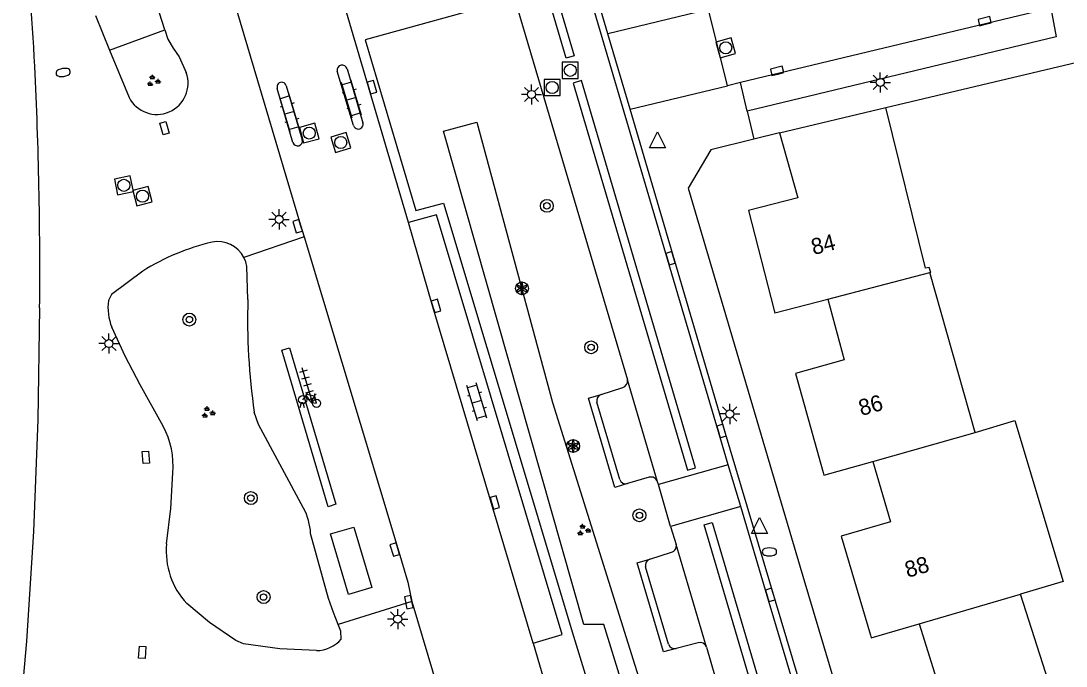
# Model space of a CAD drawing. Extents: x 125000 to 129004, y 397500 to 399008.
# Drawn here: x 126911.6 to 126976.6, y 398735 to 398775.1 of the extents above; entities that cross this region are included whole.
import ezdxf

# ---------------------------------------------------------------- set-up
doc = ezdxf.new("R2010")
doc.units = 0
for name, color, linetype in [('gg-afsc-muur', 7, 'Continuous'), ('gg-anno-huisnummerreeks BGT', 7, 'Continuous'), ('gg-bbg-abri', 7, 'Continuous'), ('gg-bbg-gedigitaliseerde bebouwing', 7, 'Continuous'), ('gg-bbg-hoofdgebouw', 7, 'Continuous'), ('gg-bbg-tussenscheiding', 7, 'Continuous'), ('gg-knt-verharding', 7, 'Continuous'), ('gg-knt-verharding nz', 7, 'Continuous'), ('gt-grn-groengrens', 7, 'Continuous'), ('gt-grn-weggrens', 7, 'Continuous'), ('gt-symb-boom', 7, 'Continuous'), ('gt-symb-brandkraan', 7, 'Continuous'), ('gt-symb-fietsenrek', 7, 'Continuous'), ('gt-symb-groenvak', 7, 'Continuous'), ('gt-symb-klinker verharding', 7, 'Continuous'), ('gt-symb-kolk', 7, 'Continuous'), ('gt-symb-kolk center center', 7, 'Continuous'), ('gt-symb-lichtmast', 7, 'Continuous'), ('gt-symb-rioolschacht', 7, 'Continuous'), ('gt-symb-solitaire heester', 7, 'Continuous'), ('gt-symb-tegel verharding', 7, 'Continuous'), ('gt-symb-waterafsluiter', 7, 'Continuous')]:
    doc.layers.add(name, color=color, linetype=linetype)

# ---------------------------------------------------------------- blocks, each defined once
blk = doc.blocks.new('gt0-LMAST')
at = {"layer": 'gt-symb-lichtmast'}
for p, q in [((-0.182, 0.173), (-0.447, 0.438)), ((-0.005, 0.246), (-0.005, 0.621)), ((0.172, 0.173), (0.437, 0.438)), ((-0.255, -0.004), (-0.63, -0.004)), ((-0.182, -0.181), (-0.447, -0.446)), ((-0.005, -0.254), (-0.005, -0.629)), ((0.437, -0.446), (0.172, -0.181)), ((0.245, -0.004), (0.62, -0.004))]:
    blk.add_line(p, q, dxfattribs=at)
blk.add_circle((-0.005, -0.004), 0.25, dxfattribs=at)
blk = doc.blocks.new('gt0-KOLK')
at = {"layer": 'gt-symb-kolk'}
blk.add_lwpolyline([(0, 0), (0.375, 0), (0.375, 0.4), (-0.375, 0.4), (-0.375, 0), (0, 0)], dxfattribs=at)
blk = doc.blocks.new('gt0-RS')
at = {"layer": 'gt-symb-rioolschacht'}
blk.add_lwpolyline([(-0.5, -0.5), (0.5, -0.5), (0.5, 0.5), (-0.5, 0.5)], close=True, dxfattribs=at)
blk.add_circle((0, 0), 0.375, dxfattribs=at)
blk = doc.blocks.new('gt0-BOOM')
at = {"layer": 'gt-symb-boom'}
for radius in [0.4, 0.2]:
    blk.add_circle((0, 0), radius, dxfattribs=at)
blk = doc.blocks.new('gt0-WAFSL')
at = {"layer": 'gt-symb-waterafsluiter'}
for p, q in [((-0.5, -0.333), (0, 0.667)), ((0, 0.667), (0.5, -0.333)), ((0.5, -0.333), (-0.5, -0.333))]:
    blk.add_line(p, q, dxfattribs=at)
blk = doc.blocks.new('gt0-FREK')
at = {"layer": 'gt-symb-fietsenrek'}
for p, q in [((0.259, 0.762), (0.294, 0.823)), ((0.54, 0.335), (0.259, 0.762)), ((0.294, 0.823), (0.767, 0.714)), ((0.767, 0.714), (0.54, 0.335)), ((0.757, 0.841), (0.866, 0.816)), ((0.767, 0.714), (0.84, 0.822)), ((0.895, 0.252), (0.767, 0.714))]:
    blk.add_line(p, q, dxfattribs=at)
for points in [[(0.036, 0.476), (0.228, 0.708), (0.259, 0.762)], [(0.294, 0.823), (0.36, 0.937), (0.452, 0.935)], [(-0.124, 0), (-0.047, 0.312), (0.053, 0.312), (0.12, 0)], [(0.54, 0.335), (0.555, 0.305), (0.895, 0.252)]]:
    blk.add_lwpolyline(points, dxfattribs=at)
for centre in [(0.036, 0.476), (0.895, 0.252)]:
    blk.add_circle(centre, 0.252, dxfattribs=at)
blk = doc.blocks.new('gt0-TEG1')
at = {"layer": 'gt-symb-tegel verharding'}
for p, q in [((-1.125, 0), (1.125, 0)), ((-0.9, -0.25), (-0.9, 0.25)), ((-0.45, -0.25), (-0.45, 0.25)), ((0, -0.25), (0, 0.25)), ((0.45, -0.25), (0.45, 0.25)), ((0.9, -0.25), (0.9, 0.25))]:
    blk.add_line(p, q, dxfattribs=at)
blk = doc.blocks.new('gt0-KL1')
at = {"layer": 'gt-symb-klinker verharding'}
for p, q in [((-1.15, 0.3), (1.15, 0.3)), ((-1, -0.3), (-1, 0.3)), ((-0.5, 0.3), (-0.5, 0.45)), ((0, -0.3), (0, 0.3)), ((0.5, 0.3), (0.5, 0.45)), ((1, -0.3), (1, 0.3)), ((-1.15, -0.3), (1.15, -0.3)), ((-0.5, -0.45), (-0.5, -0.3)), ((0.5, -0.45), (0.5, -0.3))]:
    blk.add_line(p, q, dxfattribs=at)
blk = doc.blocks.new('gt0-SH')
at = {"layer": 'gt-symb-solitaire heester'}
blk.add_circle((0, 0), 0.4, dxfattribs=at)
for centre, start, end in [((-0.346, 0.2), 270, 30), ((-0.346, -0.2), 330, 90), ((0, 0.4), 210, 330), ((0.346, 0.2), 150, 270), ((0.346, -0.2), 90, 210), ((0, -0.4), 30, 150)]:
    blk.add_arc(centre, 0.4, start, end, dxfattribs=at)
blk = doc.blocks.new('gt0-GRVAK')
at = {"layer": 'gt-symb-groenvak'}
for p, q in [((-0.11, 0.189), (-0.228, 0.24)), ((-0.182, 0.153), (0.088, 0.153)), ((-0.091, 0.211), (-0.156, 0.322)), ((-0.047, 0.214), (-0.047, 0.393)), ((-0.004, 0.211), (0.061, 0.322)), ((0.015, 0.189), (0.133, 0.24)), ((0.262, -0.052), (0.197, 0.059)), ((0.305, -0.049), (0.305, 0.13)), ((0.349, -0.052), (0.414, 0.059)), ((-0.245, -0.228), (-0.363, -0.177)), ((-0.318, -0.264), (-0.047, -0.264)), ((-0.226, -0.206), (-0.291, -0.095)), ((-0.183, -0.203), (-0.183, -0.024)), ((-0.139, -0.206), (-0.074, -0.095)), ((-0.12, -0.228), (-0.002, -0.177)), ((0.243, -0.074), (0.125, -0.023)), ((0.17, -0.11), (0.441, -0.11)), ((0.368, -0.074), (0.486, -0.023))]:
    blk.add_line(p, q, dxfattribs=at)
blk = doc.blocks.new('gt0-BR')
at = {"layer": 'gt-symb-brandkraan'}
for centre, radius, start, end in [((-0.244, 0), 0.206, 107.56694, 252.43307), ((0.599, -2.664), 3, 106.89205, 107.56694), ((0, -0.691), 0.938, 73.10799, 106.89205), ((-0.599, -2.664), 3, 72.43309, 73.10799), ((0.244, 0), 0.206, 287.56695, 72.43309), ((0.599, 2.664), 3, 252.43307, 253.10797), ((0, 0.691), 0.938, 253.10797, 286.89206), ((-0.599, 2.664), 3, 286.89206, 287.56695)]:
    blk.add_arc(centre, radius, start, end, dxfattribs=at)
blk = doc.blocks.new('gt0-KOLKCC')
at = {"layer": 'gt-symb-kolk center center'}
blk.add_lwpolyline([(-0.375, 0.2), (0.375, 0.2), (0.375, -0.2), (-0.375, -0.2)], close=True, dxfattribs=at)

msp = doc.modelspace()

# ---------------------------------------------------------------- linework, layer by layer
at = {"layer": 'gg-afsc-muur'}
msp.add_line((126965.386, 398769.742), (126978.223, 398772.787), dxfattribs=at)
at = {"layer": 'gg-bbg-abri'}
msp.add_lwpolyline([(126930.871, 398743.273), (126932.318, 398743.688), (126933.435, 398739.922), (126931.997, 398739.495), (126930.871, 398743.273)], dxfattribs=at)
at = {"layer": 'gg-bbg-gedigitaliseerde bebouwing'}
msp.add_lwpolyline([(126970.935, 398749.554), (126973.409, 398750.295), (126976.398, 398740.312), (126973.752, 398739.52)], dxfattribs=at)
at = {"layer": 'gg-bbg-hoofdgebouw'}
for p, q in [((126958.775, 398768.168), (126965.386, 398769.742)), ((126970.935, 398749.554), (126968.112, 398759.488)), ((126976.857, 398729.845), (126973.752, 398739.52))]:
    msp.add_line(p, q, dxfattribs=at)
for points in [[(126968.138, 398759.631), (126968.084, 398759.809), (126967.853, 398759.756), (126965.386, 398769.742)], [(126958.775, 398768.168), (126959.912, 398764.137), (126956.853, 398763.343), (126958.446, 398757.141)], [(126968.112, 398759.488), (126968.182, 398759.489), (126968.138, 398759.631)], [(126958.446, 398757.141), (126958.486, 398756.987), (126961.769, 398757.831)], [(126961.769, 398757.831), (126962.792, 398754.067), (126959.776, 398753.23), (126961.485, 398747.069)], [(126961.485, 398747.069), (126961.528, 398746.915), (126964.573, 398747.76)], [(126964.573, 398747.76), (126965.671, 398744.017), (126962.611, 398743.115), (126964.424, 398736.966)], [(126964.424, 398736.966), (126964.469, 398736.813), (126967.464, 398737.682)], [(126967.464, 398737.682), (126968.623, 398733.968), (126965.617, 398733.025), (126967.532, 398726.921)]]:
    msp.add_lwpolyline(points, dxfattribs=at)
at = {"layer": 'gg-bbg-tussenscheiding'}
for p, q in [((126961.769, 398757.831), (126968.112, 398759.488)), ((126964.573, 398747.76), (126970.935, 398749.554)), ((126967.464, 398737.682), (126973.752, 398739.52))]:
    msp.add_line(p, q, dxfattribs=at)
at = {"layer": 'gg-knt-verharding'}
for p, q in [((126905.504, 398841.566), (126929.016, 398762.429)), ((126948.109, 398774.325), (126930.73, 398833.258)), ((126935.729, 398762.594), (126930.783, 398779.316)), ((126920.57, 398774.57), (126919.814, 398777.005)), ((126942.316, 398776.548), (126949.32, 398752.824)), ((126955.534, 398771.085), (126954.369, 398775.826)), ((126916.27, 398775.46), (126917.146, 398773.309)), ((126949.491, 398769.636), (126948.109, 398774.325)), ((126917.146, 398773.309), (126918.353, 398770.367)), ((126932.312, 398768.622), (126931.287, 398772.005)), ((126931.905, 398772.15), (126932.888, 398768.803)), ((126956.343, 398771.292), (126955.534, 398771.085)), ((126956.761, 398769.509), (126956.343, 398771.292)), ((126928.54, 398767.576), (126927.567, 398770.927)), ((126928.128, 398771.084), (126929.122, 398767.74)), ((126958.775, 398768.168), (126957.178, 398767.777)), ((126929.016, 398762.429), (126929.23, 398761.719)), ((126951.195, 398746.496), (126949.32, 398752.824)), ((126947.697, 398751.92), (126949.034, 398752.349)), ((126948.848, 398746.634), (126947.426, 398751.443)), ((126926.394, 398750.064), (126926.133, 398750.811)), ((126929.201, 398744.851), (126926.394, 398750.064)), ((126955.586, 398747.559), (126951.256, 398746.323)), ((126956.369, 398744.954), (126955.586, 398747.559)), ((126950.672, 398746.778), (126949.327, 398746.384)), ((126951.256, 398746.323), (126951.195, 398746.496)), ((126952.009, 398743.714), (126951.256, 398746.323)), ((126956.369, 398744.954), (126952.009, 398743.714)), ((126952.009, 398743.714), (126952.356, 398742.605)), ((126950.71, 398741.686), (126952.056, 398742.124)), ((126954.23, 398736.223), (126952.356, 398742.605)), ((126951.881, 398736.401), (126950.452, 398741.218)), ((126935.933, 398739.064), (126940.588, 398723.421)), ((126945.966, 398736.902), (126946.698, 398734.545)), ((126943.464, 398736.462), (126944.259, 398733.788)), ((126953.715, 398736.499), (126952.354, 398736.138)), ((126954.23, 398736.223), (126955.248, 398732.78))]:
    msp.add_line(p, q, dxfattribs=at)
for points in [[(126955.586, 398747.559), (126954.979, 398749.593), (126951.811, 398760.327), (126945.541, 398781.627), (126940.109, 398800.011), (126937.771, 398807.951)], [(126941.74, 398776.345), (126933.029, 398773.952), (126936.174, 398763.343), (126937.888, 398763.81), (126945.966, 398736.902)], [(126975.645, 398775.907), (126975.973, 398774.141), (126956.761, 398769.509)], [(126920.57, 398774.57), (126920.767, 398773.994), (126921.094, 398773.422), (126921.472, 398772.889), (126921.906, 398771.919)], [(126966.368, 398710.939), (126966.139, 398711.945), (126965.497, 398714.887), (126964.793, 398718.052), (126955.366, 398749.713), (126949.491, 398769.636)], [(126957.178, 398767.777), (126954.508, 398767.123), (126953.09, 398764.728)], [(126953.09, 398764.728), (126960.231, 398740.624), (126967.133, 398717.503)], [(126943.464, 398736.462), (126945.275, 398737.003), (126937.454, 398763.07), (126935.729, 398762.594)], [(126929.23, 398761.719), (126935.06, 398742.344), (126935.67, 398740.261), (126935.933, 398739.064)], [(126925.737, 398757.821), (126925.68, 398759.867), (126925.609, 398760.155), (126925.492, 398760.428)], [(126919.206, 398759.589), (126917.272, 398758.136), (126917.069, 398757.76)], [(126912.799, 398757.301), (126912.693, 398750.355), (126912.418, 398743.413), (126911.983, 398736.597), (126911.377, 398729.795), (126910.571, 398722.822), (126909.606, 398715.87), (126908.632, 398709.839), (126907.518, 398703.832), (126906.135, 398697.132), (126904.61, 398690.463)], [(126920.48, 398749.946), (126919.046, 398752.521), (126918.107, 398754.306), (126917.283, 398756.097)], [(126949.327, 398746.384), (126948.538, 398746.15), (126946.912, 398751.694), (126947.697, 398751.92)], [(126920.687, 398742.642), (126920.957, 398744.841), (126921.067, 398747.057)], [(126967.096, 398705.922), (126965.742, 398711.871), (126965.104, 398714.818), (126964.402, 398717.962), (126964.277, 398718.4), (126958.01, 398739.413), (126956.369, 398744.954)], [(126931.356, 398737.642), (126931.063, 398738.373), (126930.746, 398739.243), (126929.639, 398743.284)], [(126952.354, 398736.138), (126951.562, 398735.927), (126949.931, 398741.464), (126950.71, 398741.686)], [(126929.993, 398736.009), (126927.716, 398736.126), (126925.458, 398736.428), (126924.999, 398736.644), (126923.348, 398737.754), (126921.941, 398738.941)], [(126931.539, 398736.722), (126931.507, 398737.222), (126931.356, 398737.642)]]:
    msp.add_lwpolyline(points, dxfattribs=at)
for centre, radius, start, end in [((126538.186, 398751.141), 374.911, 3.23616, 6.13455), ((126649.705, 398759.546), 263.104, 359.51121, 2.77971), ((126920.08, 398771.257), 1.943, 207.27989, 19.91286), ((126931.598, 398772.07), 0.317, 14.68476, 191.72392), ((126927.843, 398771.02), 0.292, 12.66112, 198.60822), ((126932.6, 398768.712), 0.302, 197.43863, 17.45057), ((126928.829, 398767.664), 0.302, 196.99899, 14.47529), ((126926.944, 398747.091), 14.7, 103.48993, 121.76302), ((126923.857, 398759.57), 1.847, 27.67671, 100.66313), ((126920.471, 398757.353), 3.427, 173.17122, 201.49418), ((126965.971, 398756.578), 40.253, 178.22994, 188.23655), ((126948.924, 398752.739), 0.405, 285.7794, 12.11586), ((126947.812, 398751.539), 0.398, 106.84423, 193.951), ((126915.958, 398747.523), 5.13, 354.78829, 28.18224), ((126949.222, 398746.766), 0.396, 199.48837, 285.38966), ((126950.788, 398746.368), 0.426, 17.48159, 105.85159), ((126925.755, 398743.043), 3.891, 3.54857, 27.68438), ((126925.378, 398742.168), 4.715, 174.23564, 223.19993), ((126951.969, 398742.512), 0.398, 282.57718, 13.51919), ((126950.822, 398741.319), 0.384, 107.00627, 195.25941), ((126929.965, 398738.102), 2.094, 270.76854, 318.74883), ((126952.267, 398736.538), 0.409, 199.51554, 282.33412), ((126953.829, 398736.094), 0.421, 17.86378, 105.76052)]:
    msp.add_arc(centre, radius, start, end, dxfattribs=at)
at = {"layer": 'gg-knt-verharding nz'}
for p, q in [((126975.645, 398775.907), (126956.343, 398771.292)), ((126929.23, 398761.719), (126925.492, 398760.428)), ((126935.933, 398739.064), (126931.356, 398737.642))]:
    msp.add_line(p, q, dxfattribs=at)
for points in [[(126946.009, 398772.952), (126945.514, 398772.804), (126935.494, 398806.78), (126935.99, 398806.928), (126946.009, 398772.952)], [(126953.066, 398747.216), (126953.564, 398747.366), (126946.461, 398771.414), (126945.962, 398771.264), (126953.066, 398747.216)], [(126943.464, 398736.462), (126937.241, 398757.364), (126935.729, 398762.594)], [(126931.204, 398745.098), (126930.727, 398744.945), (126927.849, 398754.672), (126928.326, 398754.825), (126931.204, 398745.098)], [(126962.345, 398717.707), (126961.848, 398717.56), (126954.098, 398743.823), (126954.595, 398743.97), (126962.345, 398717.707)]]:
    msp.add_lwpolyline(points, dxfattribs=at)
at = {"layer": 'gt-grn-groengrens'}
msp.add_line((126917.146, 398773.309), (126920.57, 398774.57), dxfattribs=at)
msp.add_lwpolyline([(126937.887, 398768.285), (126939.969, 398768.843), (126944.67, 398751.429), (126952.823, 398725.385), (126955.078, 398715.466), (126953.378, 398714.992), (126950.274, 398725.826), (126951.401, 398726.163), (126947.852, 398737.64), (126946.626, 398737.64), (126937.887, 398768.285)], dxfattribs=at)
at = {"layer": 'gt-grn-weggrens'}
for p, q in [((126954.369, 398775.826), (126948.109, 398774.325)), ((126949.491, 398769.636), (126955.534, 398771.085)), ((126956.761, 398769.509), (126957.178, 398767.777))]:
    msp.add_line(p, q, dxfattribs=at)

# ---------------------------------------------------------------- block references
at = {"layer": 'gt-symb-boom'}
for p in [(126944.32, 398763.637), (126922.104, 398756.572), (126947.068, 398754.85), (126925.925, 398745.485), (126950.07, 398744.413), (126926.715, 398739.335)]:
    msp.add_blockref('gt0-BOOM', p, dxfattribs=at)
at = {"layer": 'gt-symb-brandkraan', "rotation": 8.74616226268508}
msp.add_blockref('gt0-BR', (126914.26, 398771.924), dxfattribs=at)
at = {"layer": 'gt-symb-brandkraan'}
msp.add_blockref('gt0-BR', (126958.148, 398742.144), dxfattribs=at)
at = {"layer": 'gt-symb-fietsenrek'}
msp.add_blockref('gt0-FREK', (126929.108, 398751.119), dxfattribs=at)
at = {"layer": 'gt-symb-groenvak'}
for p in [(126919.854, 398771.391), (126923.251, 398750.795), (126946.587, 398743.49)]:
    msp.add_blockref('gt0-GRVAK', p, dxfattribs=at)
at = {"layer": 'gt-symb-klinker verharding'}
for p, rotation in [((126932.174, 398770.278), 106.67729393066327), ((126928.33, 398769.418), 106.67729393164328), ((126939.967, 398751.462), 106.56746691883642)]:
    msp.add_blockref('gt0-KL1', p, dxfattribs=dict(at, rotation=rotation))
at = {"layer": 'gt-symb-kolk'}
for p, rotation in [((126971.571, 398774.918), 13.647238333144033), ((126958.671, 398771.827), 13.535856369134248), ((126933.26, 398770.955), -73.55871950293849), ((126929.016, 398762.429), 106.62239613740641), ((126951.811, 398760.327), -73.55581420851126), ((126937.241, 398757.364), -73.43253308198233), ((126954.979, 398749.593), -73.39505445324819), ((126940.895, 398745.154), -73.55871950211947), ((126935.06, 398742.344), 106.74793883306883), ((126935.933, 398739.064), 102.39575330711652), ((126958.01, 398739.413), -73.39505445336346)]:
    msp.add_blockref('gt0-KOLK', p, dxfattribs=dict(at, rotation=rotation))
at = {"layer": 'gt-symb-kolk center center'}
for p, rotation in [((126920.557, 398768.46), 105.55172489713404), ((126919.398, 398748.014), 94.35915162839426), ((126919.173, 398735.899), -93.38328761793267)]:
    msp.add_blockref('gt0-KOLKCC', p, dxfattribs=dict(at, rotation=rotation))
at = {"layer": 'gt-symb-lichtmast'}
for p in [(126965.044, 398771.309), (126943.372, 398770.559), (126927.681, 398762.801), (126917.11, 398755.089), (126955.687, 398750.712), (126935.052, 398737.971)]:
    msp.add_blockref('gt0-LMAST', p, dxfattribs=at)
at = {"layer": 'gt-symb-rioolschacht'}
for p, rotation in [((126955.432, 398773.45), 15.551724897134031), ((126929.554, 398768.158), 15.370725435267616), ((126931.509, 398767.57), 17.094305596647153), ((126918.033, 398764.913), -168.57767893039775), ((126919.192, 398764.239), -165.51896562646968)]:
    msp.add_blockref('gt0-RS', p, dxfattribs=dict(at, rotation=rotation))
for p in [(126945.773, 398772.056), (126944.649, 398770.988)]:
    msp.add_blockref('gt0-RS', p, dxfattribs=at)
at = {"layer": 'gt-symb-solitaire heester'}
for p in [(126942.772, 398758.511), (126945.953, 398748.717)]:
    msp.add_blockref('gt0-SH', p, dxfattribs=at)
at = {"layer": 'gt-symb-tegel verharding', "rotation": 106.73216022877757}
msp.add_blockref('gt0-TEG1', (126929.435, 398752.502), dxfattribs=at)
at = {"layer": 'gt-symb-waterafsluiter'}
for p in [(126951.196, 398767.571), (126957.533, 398743.615)]:
    msp.add_blockref('gt0-WAFSL', p, dxfattribs=at)

# ---------------------------------------------------------------- texts
at = {"layer": 'gg-anno-huisnummerreeks BGT'}
for s, rotation, p in [('84', 14.4, (126960.89, 398760.577)), ('86', 15.5, (126963.855, 398750.58)), ('88', 16.4, (126966.736, 398740.525))]:
    msp.add_text(s, height=1, rotation=rotation, dxfattribs=at).set_placement(p)

doc.saveas('drawing.dxf')
